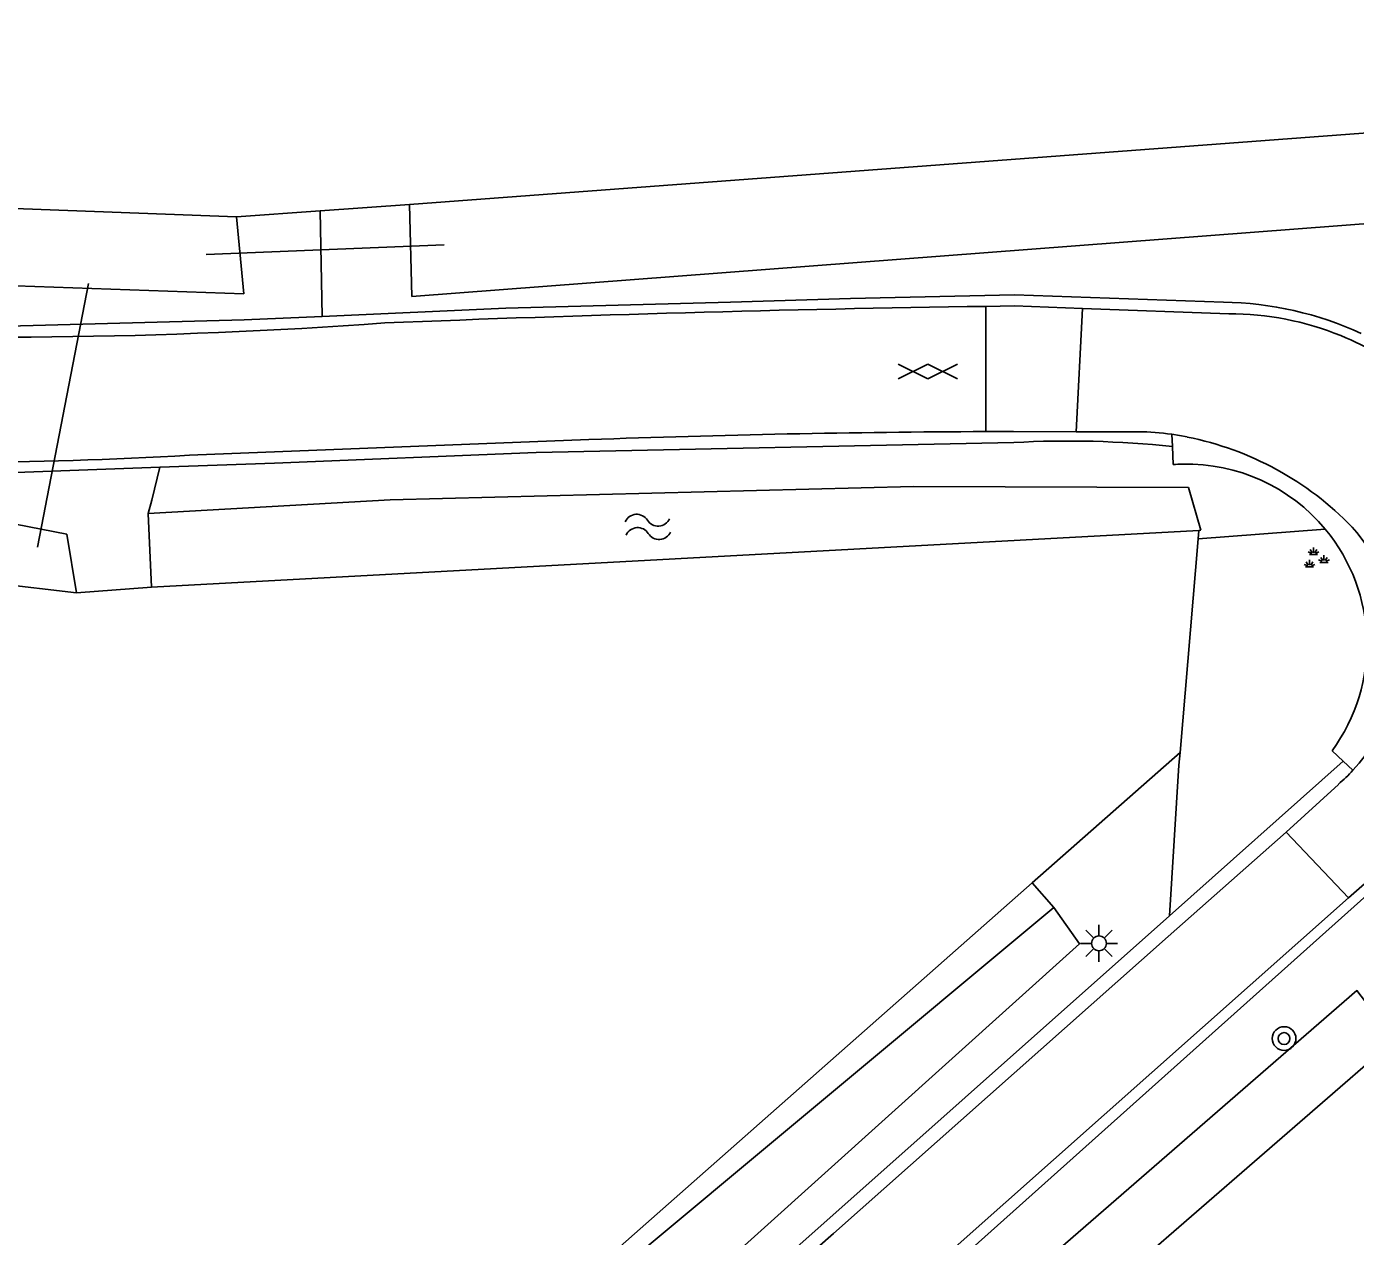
# Model space of a CAD drawing. Extents: x 136000 to 141000, y 400494 to 402006.
# Drawn here: x 137580.55 to 137625.36, y 400918.72 to 400959.51 of the extents above; entities that cross this region are included whole.
import ezdxf

# ---------------------------------------------------------------- set-up
doc = ezdxf.new("R2010")
doc.units = 0
for name, color, linetype in [('gg-knt-verharding', 7, 'Continuous'), ('gg-kntw-bovenkant insteek waterloop', 7, 'Continuous'), ('gg-kwrk-duiker nz buis', 7, 'Continuous'), ('gt-grn-groengrens', 7, 'Continuous'), ('gt-grn-weggrens revisie', 7, 'Continuous'), ('gt-symb-boom', 7, 'Continuous'), ('gt-symb-gesloten verharding', 7, 'Continuous'), ('gt-symb-groenvak', 7, 'Continuous'), ('gt-symb-lichtmast', 7, 'Continuous'), ('gt-symb-watersymbool', 7, 'Continuous')]:
    doc.layers.add(name, color=color, linetype=linetype)

# ---------------------------------------------------------------- blocks, each defined once
blk = doc.blocks.new('gt0-WA')
at = {"layer": 'gt-symb-watersymbool'}
for centre, start, end in [((-0.323, 0.022), 28.0725, 151.9275), ((0.427, 0.422), 208.0725, 331.9275), ((-0.323, -0.428), 28.0725, 151.9275), ((0.427, -0.028), 208.0725, 331.9275)]:
    blk.add_arc(centre, 0.425, start, end, dxfattribs=at)
blk = doc.blocks.new('gt0-GESVH1')
at = {"layer": 'gt-symb-gesloten verharding'}
for p, q in [((-0.992, -0.261), (0.008, 0.239)), ((0.008, -0.261), (-0.992, 0.239)), ((0.008, 0.239), (1.008, -0.261)), ((1.008, 0.239), (0.008, -0.261))]:
    blk.add_line(p, q, dxfattribs=at)
blk = doc.blocks.new('gt0-GRVAK')
at = {"layer": 'gt-symb-groenvak'}
for p, q in [((-0.11, 0.189), (-0.228, 0.24)), ((-0.182, 0.153), (0.088, 0.153)), ((-0.091, 0.211), (-0.156, 0.322)), ((-0.047, 0.214), (-0.047, 0.393)), ((-0.004, 0.211), (0.061, 0.322)), ((0.015, 0.189), (0.133, 0.24)), ((0.262, -0.052), (0.197, 0.059)), ((0.305, -0.049), (0.305, 0.13)), ((0.349, -0.052), (0.414, 0.059)), ((-0.245, -0.228), (-0.363, -0.177)), ((-0.318, -0.264), (-0.047, -0.264)), ((-0.226, -0.206), (-0.291, -0.095)), ((-0.183, -0.203), (-0.183, -0.024)), ((-0.139, -0.206), (-0.074, -0.095)), ((-0.12, -0.228), (-0.002, -0.177)), ((0.243, -0.074), (0.125, -0.023)), ((0.17, -0.11), (0.441, -0.11)), ((0.368, -0.074), (0.486, -0.023))]:
    blk.add_line(p, q, dxfattribs=at)
blk = doc.blocks.new('gt0-BOOM')
at = {"layer": 'gt-symb-boom'}
for radius in [0.4, 0.2]:
    blk.add_circle((0, 0), radius, dxfattribs=at)
blk = doc.blocks.new('gt0-LMAST')
at = {"layer": 'gt-symb-lichtmast'}
for p, q in [((-0.005, 0.246), (-0.005, 0.621)), ((-0.182, 0.173), (-0.447, 0.438)), ((0.172, 0.173), (0.437, 0.438)), ((-0.255, -0.004), (-0.63, -0.004)), ((-0.182, -0.181), (-0.447, -0.446)), ((-0.005, -0.254), (-0.005, -0.629)), ((0.437, -0.446), (0.172, -0.181)), ((0.245, -0.004), (0.62, -0.004))]:
    blk.add_line(p, q, dxfattribs=at)
blk.add_circle((-0.005, -0.004), 0.25, dxfattribs=at)

msp = doc.modelspace()

# ---------------------------------------------------------------- linework, layer by layer
at = {"layer": 'gg-knt-verharding'}
for p, q in [((137612.904, 400950.076), (137613.869, 400950.09)), ((137613.861, 400950.46), (137620.91, 400950.216)), ((137613.869, 400950.09), (137616.156, 400950.006)), ((137596.71, 400950.019), (137590.511, 400949.738)), ((137616.156, 400950.006), (137615.947, 400945.848)), ((137621.09, 400949.826), (137616.156, 400950.006)), ((137586.041, 400945.057), (137599.513, 400945.585)), ((137612.894, 400945.854), (137613.837, 400945.857)), ((137615.947, 400945.848), (137613.837, 400945.857)), ((137615.947, 400945.848), (137618.046, 400945.849)), ((137619.189, 400945.353), (137619.168, 400945.761)), ((137619.692, 400945.671), (137619.168, 400945.761)), ((137613.84, 400945.485), (137597.728, 400945.148)), ((137619.22, 400944.743), (137619.189, 400945.353)), ((137624.954, 400934.739), (137624.577, 400935.09)), ((137619.094, 400929.53), (137624.954, 400934.739)), ((137625.282, 400934.434), (137624.954, 400934.739)), ((137623.025, 400932.35), (137624.789, 400933.959)), ((137625.133, 400930.128), (137628.538, 400933.121)), ((137619.05, 400928.824), (137623.025, 400932.35)), ((137623.025, 400932.35), (137625.133, 400930.128))]:
    msp.add_line(p, q, dxfattribs=at)
for points in [[(137590.511, 400949.738), (137587.883, 400949.619), (137579.926, 400949.404), (137565.256, 400949.82), (137548.486, 400950.612), (137519.686, 400951.582), (137480.031, 400952.763), (137466.616, 400953.033), (137447.112, 400953.373), (137435.022, 400953.419)], [(137596.71, 400950.019), (137604.291, 400950.221), (137608.335, 400950.342), (137613.861, 400950.46)], [(137399.486, 400948.034), (137415.544, 400948.421), (137433.55, 400948.568), (137451.68, 400948.383), (137505.23, 400947.077), (137537.223, 400946.034), (137550.817, 400945.655), (137573.359, 400944.423), (137578.96, 400944.427), (137585.044, 400944.65)], [(137585.044, 400944.65), (137588.904, 400944.791), (137597.728, 400945.148)], [(137582.906, 400892.612), (137611.056, 400917.088), (137627.137, 400931.454)], [(137581.696, 400892.051), (137599.878, 400907.809), (137606.944, 400913.983), (137625.133, 400930.128)], [(137580.545, 400895.744), (137605.311, 400917.276), (137619.094, 400929.53)], [(137572.976, 400888.607), (137586.087, 400899.877), (137596.956, 400909.34), (137607.759, 400918.81), (137619.05, 400928.824)]]:
    msp.add_lwpolyline(points, dxfattribs=at)
for centre, radius, start, end in [((137624.733, 400153.076), 797.088, 90.850302, 92.30829), ((137620.749, 400938.712), 11.505, 65.2706, 89.1976), ((137621.116, 400939.884), 9.942, 67.7844, 90.1493), ((137579.334, 401131.622), 182.589, 267.11987, 274.17547), ((137621.104, 400939.874), 9.956, 51.2096, 67.7416), ((137614.772, 400519.506), 426.352, 90.25234, 92.051), ((137617.828, 400935.869), 9.983, 82.2839, 88.7469), ((137617.613, 400935.265), 10.611, 43.9739, 78.7041), ((137615.684, 400911.746), 33.789, 84.0451, 93.1277), ((137577.537, 401091.643), 146.833, 267.19081, 273.32011), ((137619.619, 400939.697), 5.062, 90.9698, 94.5176), ((137619.667, 400938.676), 6.083, 39.7361, 91.2631), ((137619.668, 400938.679), 6.081, 323.8325, 39.7229), ((137620.679, 400938.5), 6.162, 5.9482, 42.1167), ((137620.96, 400938.436), 5.89, 317.2025, 6.858), ((137620.96, 400938.427), 5.884, 310.5998, 317.2696)]:
    msp.add_arc(centre, radius, start, end, dxfattribs=at)
at = {"layer": 'gg-kntw-bovenkant insteek waterloop'}
for p, q in [((137673.722, 400959.509), (137593.465, 400953.51)), ((137509.954, 400955.972), (137587.628, 400953.094)), ((137593.536, 400950.404), (137650.441, 400954.748)), ((137587.87, 400950.496), (137509.808, 400953.264)), ((137593.536, 400950.404), (137593.465, 400953.51)), ((137587.87, 400950.496), (137587.628, 400953.094)), ((137620.145, 400942.527), (137619.733, 400943.969)), ((137584.647, 400943.09), (137584.761, 400940.604)), ((137584.761, 400940.604), (137620.08, 400942.523)), ((137620.08, 400942.523), (137620.145, 400942.527)), ((137577.364, 400940.978), (137582.231, 400940.419)), ((137626.686, 400925.341), (137581.321, 400885.994))]:
    msp.add_line(p, q, dxfattribs=at)
for points in [[(137619.733, 400943.969), (137610.461, 400943.996), (137592.809, 400943.553), (137584.647, 400943.09)], [(137582.231, 400940.419), (137581.901, 400942.39), (137577.563, 400943.236), (137577.364, 400940.978)], [(137615.197, 400929.811), (137592.084, 400910.549), (137568.271, 400889.387), (137566.171, 400888.055)], [(137615.197, 400929.811), (137616.058, 400928.583), (137585.769, 400901.311)], [(137626.686, 400925.341), (137625.417, 400927.002), (137595.505, 400901.045), (137573.437, 400882.276)]]:
    msp.add_lwpolyline(points, dxfattribs=at)
at = {"layer": 'gg-kwrk-duiker nz buis'}
for p, q in [((137594.629, 400952.152), (137586.604, 400951.827)), ((137580.918, 400941.961), (137582.634, 400950.843))]:
    msp.add_line(p, q, dxfattribs=at)
at = {"layer": 'gt-grn-groengrens'}
for p, q in [((137587.628, 400953.094), (137590.442, 400953.295)), ((137590.442, 400953.295), (137593.465, 400953.51)), ((137590.442, 400953.295), (137590.511, 400949.738)), ((137620.056, 400942.241), (137624.345, 400942.565)), ((137620.056, 400942.241), (137620.08, 400942.523)), ((137619.448, 400935.032), (137620.056, 400942.241)), ((137584.761, 400940.604), (137582.231, 400940.419)), ((137614.466, 400930.64), (137619.448, 400935.032)), ((137566.171, 400888.055), (137614.466, 400930.64)), ((137615.197, 400929.811), (137614.466, 400930.64))]:
    msp.add_line(p, q, dxfattribs=at)
for points in [[(137584.647, 400943.09), (137584.769, 400943.542), (137585.044, 400944.65)], [(137619.094, 400929.53), (137619.412, 400934.605), (137619.448, 400935.032)]]:
    msp.add_lwpolyline(points, dxfattribs=at)
at = {"layer": 'gt-grn-weggrens revisie'}
msp.add_line((137612.904, 400950.076), (137612.894, 400945.854), dxfattribs=at)

# ---------------------------------------------------------------- block references
at = {"layer": 'gt-symb-boom'}
msp.add_blockref('gt0-BOOM', (137622.957, 400925.387), dxfattribs=at)
at = {"layer": 'gt-symb-gesloten verharding'}
msp.add_blockref('gt0-GESVH1', (137610.933, 400947.888), dxfattribs=at)
at = {"layer": 'gt-symb-groenvak'}
msp.add_blockref('gt0-GRVAK', (137623.999, 400941.553), dxfattribs=at)
at = {"layer": 'gt-symb-lichtmast'}
msp.add_blockref('gt0-LMAST', (137616.719, 400928.6), dxfattribs=at)
at = {"layer": 'gt-symb-watersymbool', "rotation": 3.897896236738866}
msp.add_blockref('gt0-WA', (137601.448, 400942.639), dxfattribs=at)

doc.saveas('drawing.dxf')
